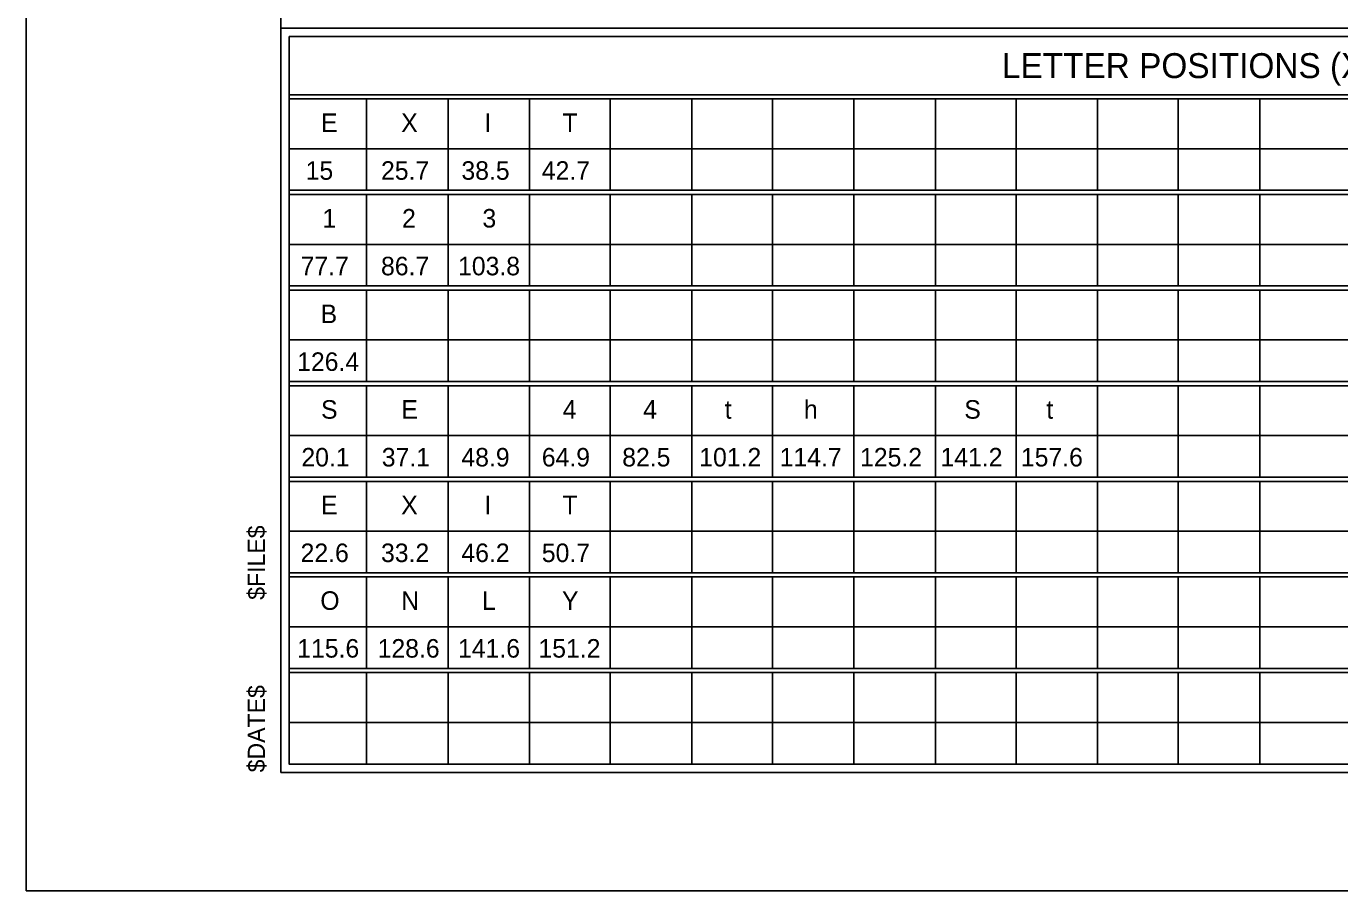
# Model space of a CAD drawing. Extents: x 2149961 to 2150220, y 145114 to 145240.
# Drawn here: x 2150010.46 to 2150047.08, y 145114.09 to 145138.2 of the extents above; entities that cross this region are included whole.
import ezdxf

# ---------------------------------------------------------------- set-up
doc = ezdxf.new("R2010")
doc.units = 0
for name, color, linetype in [('BORDER', 7, 'Continuous'), ('Level 1', 7, 'Continuous'), ('PDF', 7, 'Continuous')]:
    doc.layers.add(name, color=color, linetype=linetype)

msp = doc.modelspace()

# ---------------------------------------------------------------- linework, layer by layer
at = {"layer": 'BORDER'}
for p, q in [((2150010.458, 145219.948), (2150010.458, 145114.088)), ((2150017.557, 145216.512), (2150017.557, 145117.388)), ((2150017.557, 145117.388), (2150171.536, 145117.388)), ((2150010.458, 145114.088), (2150174.061, 145114.088))]:
    msp.add_line(p, q, dxfattribs=at)
at = {"layer": 'Level 1'}
for p, q in [((2150017.557, 145138.143), (2150062.583, 145138.143)), ((2150017.789, 145136.288), (2150076.084, 145136.288)), ((2150017.789, 145136.172), (2150076.084, 145136.172)), ((2150019.946, 145136.172), (2150019.946, 145133.621)), ((2150022.218, 145136.172), (2150022.218, 145133.621)), ((2150024.491, 145136.172), (2150024.491, 145133.621)), ((2150026.74, 145136.172), (2150026.74, 145133.621)), ((2150029.013, 145136.172), (2150029.013, 145133.621)), ((2150031.262, 145136.172), (2150031.262, 145133.621)), ((2150033.535, 145136.172), (2150033.535, 145133.621)), ((2150035.808, 145136.172), (2150035.808, 145133.621)), ((2150038.057, 145136.172), (2150038.057, 145133.621)), ((2150040.329, 145136.172), (2150040.329, 145133.621)), ((2150042.579, 145136.172), (2150042.579, 145133.621)), ((2150044.851, 145136.172), (2150044.851, 145133.621)), ((2150017.789, 145134.78), (2150067.426, 145134.78)), ((2150017.789, 145133.621), (2150076.084, 145133.621)), ((2150017.789, 145133.505), (2150076.084, 145133.505)), ((2150019.946, 145133.505), (2150019.946, 145130.954)), ((2150022.218, 145133.505), (2150022.218, 145130.954)), ((2150024.491, 145133.505), (2150024.491, 145130.954)), ((2150026.74, 145133.505), (2150026.74, 145130.954)), ((2150029.013, 145133.505), (2150029.013, 145130.954)), ((2150031.262, 145133.505), (2150031.262, 145130.954)), ((2150033.535, 145133.505), (2150033.535, 145130.954)), ((2150035.808, 145133.505), (2150035.808, 145130.954)), ((2150038.057, 145133.505), (2150038.057, 145130.954)), ((2150040.329, 145133.505), (2150040.329, 145130.954)), ((2150042.579, 145133.505), (2150042.579, 145130.954)), ((2150044.851, 145133.505), (2150044.851, 145130.954)), ((2150017.789, 145132.113), (2150067.426, 145132.113)), ((2150017.789, 145130.954), (2150076.084, 145130.954)), ((2150017.789, 145130.838), (2150076.084, 145130.838)), ((2150019.946, 145130.838), (2150019.946, 145128.287)), ((2150022.218, 145130.838), (2150022.218, 145128.287)), ((2150024.491, 145130.838), (2150024.491, 145128.287)), ((2150026.74, 145130.838), (2150026.74, 145128.287)), ((2150029.013, 145130.838), (2150029.013, 145128.287)), ((2150031.262, 145130.838), (2150031.262, 145128.287)), ((2150033.535, 145130.838), (2150033.535, 145128.287)), ((2150035.808, 145130.838), (2150035.808, 145128.287)), ((2150038.057, 145130.838), (2150038.057, 145128.287)), ((2150040.329, 145130.838), (2150040.329, 145128.287)), ((2150042.579, 145130.838), (2150042.579, 145128.287)), ((2150044.851, 145130.838), (2150044.851, 145128.287)), ((2150017.789, 145129.447), (2150067.426, 145129.447)), ((2150017.789, 145128.287), (2150076.084, 145128.287)), ((2150017.789, 145128.171), (2150076.084, 145128.171)), ((2150019.946, 145128.171), (2150019.946, 145125.62)), ((2150022.218, 145128.171), (2150022.218, 145125.62)), ((2150024.491, 145128.171), (2150024.491, 145125.62)), ((2150026.74, 145128.171), (2150026.74, 145125.62)), ((2150029.013, 145128.171), (2150029.013, 145125.62)), ((2150031.262, 145128.171), (2150031.262, 145125.62)), ((2150033.535, 145128.171), (2150033.535, 145125.62)), ((2150035.808, 145128.171), (2150035.808, 145125.62)), ((2150038.057, 145128.171), (2150038.057, 145125.62)), ((2150040.329, 145128.171), (2150040.329, 145125.62)), ((2150042.579, 145128.171), (2150042.579, 145125.62)), ((2150044.851, 145128.171), (2150044.851, 145125.62)), ((2150017.789, 145126.78), (2150067.426, 145126.78)), ((2150017.789, 145125.62), (2150076.084, 145125.62)), ((2150017.789, 145125.504), (2150076.084, 145125.504)), ((2150019.946, 145125.504), (2150019.946, 145122.954)), ((2150022.218, 145125.504), (2150022.218, 145122.954)), ((2150024.491, 145125.504), (2150024.491, 145122.954)), ((2150026.74, 145125.504), (2150026.74, 145122.954)), ((2150029.013, 145125.504), (2150029.013, 145122.954)), ((2150031.262, 145125.504), (2150031.262, 145122.954)), ((2150033.535, 145125.504), (2150033.535, 145122.954)), ((2150035.808, 145125.504), (2150035.808, 145122.954)), ((2150038.057, 145125.504), (2150038.057, 145122.954)), ((2150040.329, 145125.504), (2150040.329, 145122.954)), ((2150042.579, 145125.504), (2150042.579, 145122.954)), ((2150044.851, 145125.504), (2150044.851, 145122.954)), ((2150017.789, 145124.113), (2150067.426, 145124.113)), ((2150017.789, 145122.954), (2150076.084, 145122.954)), ((2150017.789, 145122.838), (2150076.084, 145122.838)), ((2150019.946, 145122.838), (2150019.946, 145120.287)), ((2150022.218, 145122.838), (2150022.218, 145120.287)), ((2150024.491, 145122.838), (2150024.491, 145120.287)), ((2150026.74, 145122.838), (2150026.74, 145120.287)), ((2150029.013, 145122.838), (2150029.013, 145120.287)), ((2150031.262, 145122.838), (2150031.262, 145120.287)), ((2150033.535, 145122.838), (2150033.535, 145120.287)), ((2150035.808, 145122.838), (2150035.808, 145120.287)), ((2150038.057, 145122.838), (2150038.057, 145120.287)), ((2150040.329, 145122.838), (2150040.329, 145120.287)), ((2150042.579, 145122.838), (2150042.579, 145120.287)), ((2150044.851, 145122.838), (2150044.851, 145120.287)), ((2150017.789, 145121.446), (2150067.426, 145121.446)), ((2150017.789, 145120.287), (2150076.084, 145120.287)), ((2150017.789, 145120.171), (2150076.084, 145120.171)), ((2150019.946, 145120.171), (2150019.946, 145117.62)), ((2150022.218, 145120.171), (2150022.218, 145117.62)), ((2150024.491, 145120.171), (2150024.491, 145117.62)), ((2150026.74, 145120.171), (2150026.74, 145117.62)), ((2150029.013, 145120.171), (2150029.013, 145117.62)), ((2150031.262, 145120.171), (2150031.262, 145117.62)), ((2150033.535, 145120.171), (2150033.535, 145117.62)), ((2150035.808, 145120.171), (2150035.808, 145117.62)), ((2150038.057, 145120.171), (2150038.057, 145117.62)), ((2150040.329, 145120.171), (2150040.329, 145117.62)), ((2150042.579, 145120.171), (2150042.579, 145117.62)), ((2150044.851, 145120.171), (2150044.851, 145117.62)), ((2150017.789, 145118.779), (2150067.426, 145118.779))]:
    msp.add_line(p, q, dxfattribs=at)
msp.add_lwpolyline([(2150017.789, 145137.911), (2150076.084, 145137.911), (2150076.084, 145117.62), (2150017.789, 145117.62)], close=True, dxfattribs=at)
at = {"layer": 'PDF'}
msp.add_lwpolyline([(2150010.458, 145114.088), (2150174.061, 145114.088), (2150174.061, 145219.948), (2150010.458, 145219.948)], close=True, dxfattribs=at)

# ---------------------------------------------------------------- texts
at = {"layer": 'BORDER'}
for s, p in [('$FILE$', (2150017.115, 145122.2)), ('$DATE$', (2150017.115, 145117.389))]:
    msp.add_text(s, height=0.4812, rotation=90, dxfattribs=at).set_placement(p)
at = {"layer": 'Level 1'}
for s, height, p in [('LETTER POSITIONS (X)', 0.69555, (2150037.664, 145136.751)), ('E', 0.517, (2150018.678, 145135.248)), ('X', 0.517, (2150020.912, 145135.248)), ('I', 0.517, (2150023.23, 145135.248)), ('T', 0.517, (2150025.409, 145135.248)), ('15', 0.5165, (2150018.249, 145133.916)), ('25.7', 0.5165, (2150020.35, 145133.916)), ('38.5', 0.5165, (2150022.592, 145133.916)), ('42.7', 0.5165, (2150024.834, 145133.916)), ('1', 0.517, (2150018.716, 145132.583)), ('2', 0.517, (2150020.936, 145132.583)), ('3', 0.517, (2150023.178, 145132.583)), ('77.7', 0.5165, (2150018.108, 145131.251)), ('86.7', 0.5165, (2150020.35, 145131.251)), ('103.8', 0.5165, (2150022.498, 145131.251)), ('B', 0.517, (2150018.666, 145129.917)), ('126.4', 0.5165, (2150018.012, 145128.585)), ('S', 0.517, (2150018.678, 145127.252)), ('E', 0.517, (2150020.92, 145127.252)), ('4', 0.517, (2150025.418, 145127.252)), ('4', 0.517, (2150027.66, 145127.252)), ('t', 0.517, (2150029.935, 145127.252)), ('h', 0.517, (2150032.142, 145127.252)), ('S', 0.517, (2150036.614, 145127.252)), ('t', 0.517, (2150038.903, 145127.252)), ('20.1', 0.5165, (2150018.13, 145125.92)), ('37.1', 0.5165, (2150020.372, 145125.92)), ('48.9', 0.5165, (2150022.592, 145125.92)), ('64.9', 0.5165, (2150024.834, 145125.92)), ('82.5', 0.5165, (2150027.076, 145125.92)), ('101.2', 0.5165, (2150029.224, 145125.92)), ('114.7', 0.5165, (2150031.466, 145125.92)), ('125.2', 0.5165, (2150033.708, 145125.92)), ('141.2', 0.5165, (2150035.95, 145125.92)), ('157.6', 0.5165, (2150038.192, 145125.92)), ('E', 0.517, (2150018.678, 145124.586)), ('X', 0.517, (2150020.912, 145124.587)), ('I', 0.517, (2150023.23, 145124.587)), ('T', 0.517, (2150025.409, 145124.587)), ('22.6', 0.5165, (2150018.108, 145123.254)), ('33.2', 0.5165, (2150020.35, 145123.254)), ('46.2', 0.5165, (2150022.592, 145123.254)), ('50.7', 0.5165, (2150024.834, 145123.254)), ('O', 0.517, (2150018.657, 145121.921)), ('N', 0.517, (2150020.913, 145121.921)), ('L', 0.517, (2150023.167, 145121.921)), ('Y', 0.517, (2150025.396, 145121.921)), ('115.6', 0.5165, (2150018.014, 145120.589)), ('128.6', 0.5165, (2150020.256, 145120.589)), ('141.6', 0.5165, (2150022.498, 145120.589)), ('151.2', 0.5165, (2150024.74, 145120.589))]:
    msp.add_text(s, height=height, dxfattribs=at).set_placement(p)

doc.saveas('drawing.dxf')
